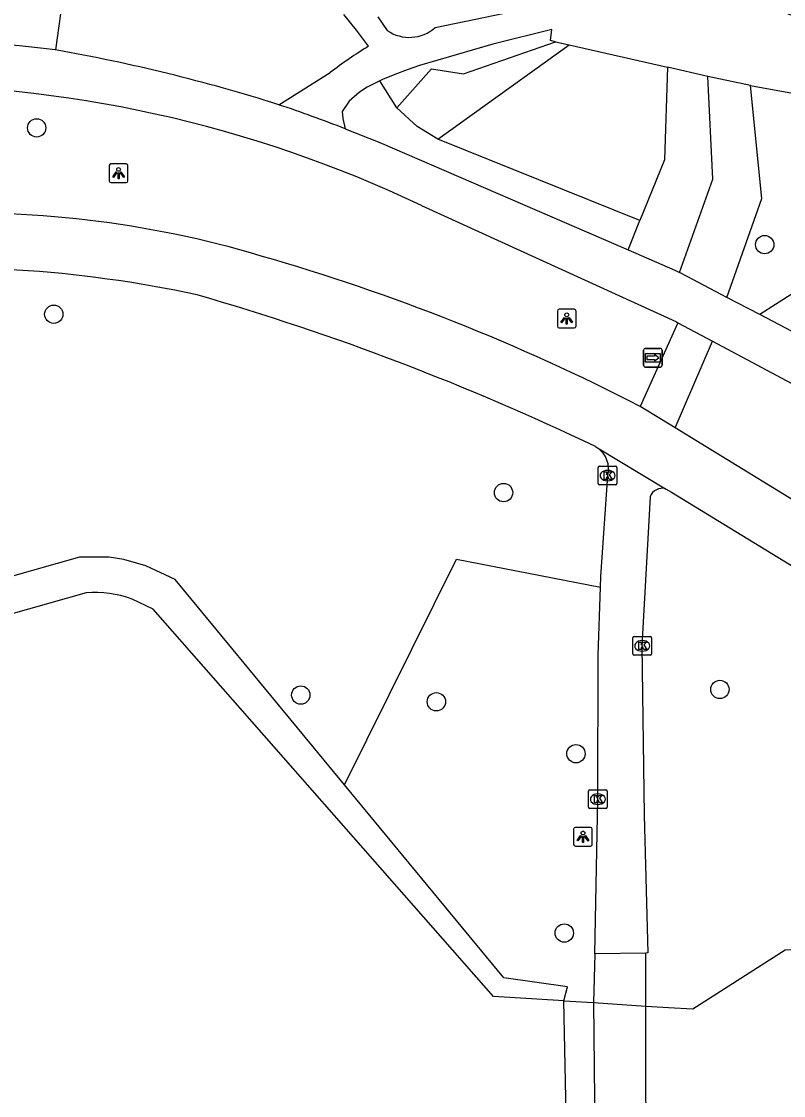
# Model space of a CAD drawing. Extents: x 160732 to 162105, y 387428 to 388479.
# Drawn here: x 160846.1 to 160886.7, y 388014.2 to 388071.5 of the extents above; entities that cross this region are included whole.
import ezdxf

# ---------------------------------------------------------------- set-up
doc = ezdxf.new("R2010")
doc.units = 0
for name, color, linetype in [('IMGEO_Boom', 7, 'Continuous'), ('IMGEO_Dek', 7, 'Continuous'), ('IMGEO_Fietspad_gesloten', 7, 'Continuous'), ('IMGEO_Groenvoorziening', 7, 'Continuous'), ('IMGEO_Kolk', 7, 'Continuous'), ('IMGEO_Lichtpunt', 7, 'Continuous'), ('IMGEO_Meer_plas_ven_vijver', 7, 'Continuous'), ('IMGEO_Voetpad_gesloten', 7, 'Continuous'), ('IMGEO_Voetpad_op_trap', 7, 'Continuous'), ('IMGEO_Voetpad_open', 7, 'Continuous'), ('IMGEO_Wegwijzer', 7, 'Continuous')]:
    doc.layers.add(name, color=color, linetype=linetype)

msp = doc.modelspace()

# ---------------------------------------------------------------- linework, layer by layer
at = {"layer": 'IMGEO_Boom'}
for centre in [(160846.866, 388065.798), (160885.733, 388059.569), (160847.783, 388055.858), (160871.792, 388046.342), (160883.34, 388035.838), (160860.968, 388035.539), (160868.207, 388035.181), (160875.656, 388032.41), (160875.032, 388022.844)]:
    msp.add_circle(centre, 0.489, dxfattribs=at)
at = {"layer": 'IMGEO_Dek'}
msp.add_lwpolyline([(160879.39, 388018.949), (160879.385, 388021.764), (160876.664, 388021.741), (160876.599, 388019.135), (160876.695, 388008.778), (160876.719, 388006.337), (160877.116, 388006.329), (160879.203, 388006.285), (160879.413, 388006.281), (160879.409, 388008.733)], close=True, dxfattribs=at)
at = {"layer": 'IMGEO_Fietspad_gesloten'}
for points in [[(160880.954, 388049.793), (160879.077, 388050.942)], [(160896.847, 388040.187), (160890.018, 388044.244), (160880.954, 388049.793)], [(160876.696, 388048.792), (160876.807, 388048.724)], [(160876.807, 388048.724), (160880.445, 388046.546)], [(160880.445, 388046.546), (160880.753, 388046.368), (160889.226, 388041.185)]]:
    msp.add_lwpolyline(points, dxfattribs=at)
for centre, radius, start, end in [((160843.191, 388006.555), 54.697, 73.36383, 93.22253), ((160828.168, 387952.064), 111.214, 62.75776, 73.98561), ((160841.821, 387993.504), 64.833, 77.88402, 95.07507), ((160817.13, 387924.383), 137.934, 64.41523, 73.87921)]:
    msp.add_arc(centre, radius, start, end, dxfattribs=at)
at = {"layer": 'IMGEO_Groenvoorziening'}
for points in [[(160852.155, 388077.054), (160848.407, 388073.827), (160847.864, 388069.956)], [(160866.103, 388066.868), (160867.951, 388068.948), (160869.653, 388068.687), (160874.562, 388070.391)], [(160868.284, 388065.199), (160875.293, 388070.225)], [(160880.548, 388069.029), (160880.384, 388064.098), (160879.071, 388060.853)], [(160866.103, 388066.868), (160865.196, 388068.313)], [(160868.284, 388065.199), (160867.175, 388065.877), (160866.103, 388066.868)], [(160879.071, 388060.853), (160868.284, 388065.199)], [(160878.439, 388059.29), (160879.071, 388060.853)], [(160910.46, 388044.685), (160905.259, 388047.006), (160898.653, 388052.484), (160887.148, 388056.906), (160885.477, 388055.837)], [(160863.301, 388030.75), (160854.257, 388041.696), (160852.7, 388042.429), (160851.523, 388042.778), (160850.74, 388042.899), (160849.158, 388042.895), (160822.042, 388035.217), (160821.408, 388035.835), (160811.711, 388033.105)], [(160863.301, 388030.75), (160869.287, 388042.79), (160876.961, 388041.301)], [(160875.013, 388019.233), (160875.209, 388019.979), (160871.804, 388020.459), (160863.301, 388030.75)]]:
    msp.add_lwpolyline(points, dxfattribs=at)
at = {"layer": 'IMGEO_Kolk'}
for p, q in [((160876.845, 388046.822), (160876.845, 388047.674)), ((160876.92, 388047.748), (160877.772, 388047.748)), ((160877.846, 388047.674), (160877.846, 388046.822)), ((160877.333, 388047.528), (160877.358, 388047.528)), ((160877.772, 388046.748), (160876.92, 388046.748)), ((160877.356, 388046.968), (160877.331, 388046.968)), ((160878.693, 388037.74), (160878.693, 388038.592)), ((160878.768, 388038.666), (160879.62, 388038.666)), ((160879.694, 388038.592), (160879.694, 388037.74)), ((160879.181, 388038.446), (160879.206, 388038.446)), ((160879.62, 388037.666), (160878.768, 388037.666)), ((160879.204, 388037.886), (160879.179, 388037.886)), ((160876.401, 388030.483), (160877.253, 388030.483)), ((160876.326, 388029.557), (160876.326, 388030.409)), ((160876.814, 388030.263), (160876.839, 388030.263)), ((160877.327, 388030.409), (160877.327, 388029.557)), ((160877.253, 388029.483), (160876.401, 388029.483)), ((160876.837, 388029.703), (160876.812, 388029.703))]:
    msp.add_line(p, q, dxfattribs=at)
for points in [[(160876.845, 388046.822), (160876.845, 388047.674)], [(160876.92, 388047.748), (160877.772, 388047.748)], [(160877.846, 388047.674), (160877.846, 388046.822)], [(160877.166, 388047.448), (160877.289, 388047.448), (160877.289, 388047.297), (160877.419, 388047.448), (160877.583, 388047.448), (160877.437, 388047.297), (160877.59, 388047.048), (160877.438, 388047.048), (160877.353, 388047.212), (160877.289, 388047.145), (160877.289, 388047.048), (160877.166, 388047.048), (160877.166, 388047.448)], [(160877.772, 388046.748), (160876.92, 388046.748)], [(160878.693, 388037.74), (160878.693, 388038.592)], [(160878.768, 388038.666), (160879.62, 388038.666)], [(160879.694, 388038.592), (160879.694, 388037.74)], [(160879.014, 388038.366), (160879.137, 388038.366), (160879.137, 388038.215), (160879.267, 388038.366), (160879.431, 388038.366), (160879.285, 388038.215), (160879.438, 388037.966), (160879.286, 388037.966), (160879.201, 388038.13), (160879.137, 388038.063), (160879.137, 388037.966), (160879.014, 388037.966), (160879.014, 388038.366)], [(160879.62, 388037.666), (160878.768, 388037.666)], [(160876.401, 388030.483), (160877.253, 388030.483)], [(160876.326, 388029.557), (160876.326, 388030.409)], [(160876.647, 388030.183), (160876.77, 388030.183), (160876.77, 388030.032), (160876.9, 388030.183), (160877.064, 388030.183), (160876.918, 388030.032), (160877.071, 388029.783), (160876.919, 388029.783), (160876.834, 388029.947), (160876.77, 388029.88), (160876.77, 388029.783), (160876.647, 388029.783), (160876.647, 388030.183)], [(160877.327, 388030.409), (160877.327, 388029.557)], [(160877.253, 388029.483), (160876.401, 388029.483)]]:
    msp.add_lwpolyline(points, dxfattribs=at)
for centre, start, end in [((160876.922, 388047.672), 91.55205, 178.44795), ((160876.922, 388047.672), 91.55205, 178.44795), ((160877.77, 388047.672), 1.55205, 88.44795), ((160877.77, 388047.672), 1.55205, 88.44795), ((160876.922, 388046.824), 181.55205, 268.44795), ((160876.922, 388046.824), 181.55205, 268.44795), ((160877.77, 388046.824), 271.55205, 358.44795), ((160877.77, 388046.824), 271.55205, 358.44795), ((160878.77, 388038.59), 91.55205, 178.44795), ((160878.77, 388038.59), 91.55205, 178.44795), ((160879.618, 388038.59), 1.55205, 88.44795), ((160879.618, 388038.59), 1.55205, 88.44795), ((160878.77, 388037.742), 181.55205, 268.44795), ((160878.77, 388037.742), 181.55205, 268.44795), ((160879.618, 388037.742), 271.55205, 358.44795), ((160879.618, 388037.742), 271.55205, 358.44795), ((160876.403, 388030.407), 91.55205, 178.44795), ((160876.403, 388030.407), 91.55205, 178.44795), ((160877.251, 388030.407), 1.55205, 88.44795), ((160877.251, 388030.407), 1.55205, 88.44795), ((160876.403, 388029.559), 181.55205, 268.44795), ((160876.403, 388029.559), 181.55205, 268.44795), ((160877.251, 388029.559), 271.55205, 358.44795), ((160877.251, 388029.559), 271.55205, 358.44795)]:
    msp.add_arc(centre, 0.0765, start, end, dxfattribs=at)
for centre, major_axis, ratio, start_param, end_param in [((160877.332, 388047.248), (-0.387, 0.002), 0.722429, 4.712389, 7.853982), ((160877.357, 388047.248), (-0.39, 0.002), 0.717154, 1.570796, 4.712389), ((160879.18, 388038.166), (-0.387, 0.002), 0.722429, 4.712389, 7.853982), ((160879.205, 388038.166), (-0.39, 0.002), 0.717154, 1.570796, 4.712389), ((160876.813, 388029.983), (-0.387, 0.002), 0.722429, 4.712389, 7.853982), ((160876.838, 388029.983), (-0.39, 0.002), 0.717154, 1.570796, 4.712389)]:
    msp.add_ellipse(centre, major_axis=major_axis, ratio=ratio, start_param=start_param, end_param=end_param, dxfattribs=at)
at = {"layer": 'IMGEO_Lichtpunt'}
for p, q in [((160850.74, 388063.782), (160850.74, 388062.975)), ((160850.74, 388063.782), (160850.74, 388062.975)), ((160851.642, 388063.877), (160850.834, 388063.877)), ((160851.642, 388063.877), (160850.834, 388063.877)), ((160851.736, 388062.975), (160851.736, 388063.782)), ((160851.736, 388062.975), (160851.736, 388063.782)), ((160850.834, 388062.881), (160851.642, 388062.881)), ((160850.834, 388062.881), (160851.642, 388062.881)), ((160874.664, 388056.026), (160874.664, 388055.219)), ((160874.664, 388056.026), (160874.664, 388055.219)), ((160875.566, 388056.121), (160874.758, 388056.121)), ((160875.566, 388056.121), (160874.758, 388056.121)), ((160875.66, 388055.219), (160875.66, 388056.026)), ((160875.66, 388055.219), (160875.66, 388056.026)), ((160874.758, 388055.125), (160875.566, 388055.125)), ((160874.758, 388055.125), (160875.566, 388055.125)), ((160875.534, 388028.381), (160875.534, 388027.574)), ((160875.534, 388028.381), (160875.534, 388027.574)), ((160876.436, 388028.476), (160875.628, 388028.476)), ((160876.436, 388028.476), (160875.628, 388028.476)), ((160876.53, 388027.574), (160876.53, 388028.381)), ((160876.53, 388027.574), (160876.53, 388028.381)), ((160875.628, 388027.48), (160876.436, 388027.48)), ((160875.628, 388027.48), (160876.436, 388027.48))]:
    msp.add_line(p, q, dxfattribs=at)
for points in [[(160851.114, 388063.446), (160851.153, 388063.418), (160850.965, 388063.156), (160850.927, 388063.183), (160851.114, 388063.446)], [(160851.216, 388063.398), (160851.263, 388063.398), (160851.263, 388063.076), (160851.216, 388063.076), (160851.216, 388063.398)], [(160851.326, 388063.418), (160851.364, 388063.445), (160851.551, 388063.183), (160851.512, 388063.155), (160851.326, 388063.418)], [(160875.038, 388055.69), (160875.077, 388055.662), (160874.889, 388055.4), (160874.851, 388055.427), (160875.038, 388055.69)], [(160875.14, 388055.642), (160875.187, 388055.642), (160875.187, 388055.32), (160875.14, 388055.32), (160875.14, 388055.642)], [(160875.25, 388055.662), (160875.288, 388055.689), (160875.475, 388055.427), (160875.436, 388055.399), (160875.25, 388055.662)], [(160875.908, 388028.045), (160875.947, 388028.017), (160875.759, 388027.755), (160875.721, 388027.782), (160875.908, 388028.045)], [(160876.01, 388027.997), (160876.057, 388027.997), (160876.057, 388027.675), (160876.01, 388027.675), (160876.01, 388027.997)], [(160876.12, 388028.017), (160876.158, 388028.044), (160876.345, 388027.782), (160876.306, 388027.754), (160876.12, 388028.017)]]:
    msp.add_lwpolyline(points, dxfattribs=at)
for centre in [(160851.239, 388063.58), (160875.163, 388055.824), (160876.033, 388028.179)]:
    msp.add_circle(centre, 0.0994, dxfattribs=at)
for centre, start, end in [((160850.834, 388063.782), 90, 180), ((160850.834, 388063.782), 90, 180), ((160851.642, 388063.782), 0, 90), ((160851.642, 388063.782), 0, 90), ((160850.834, 388062.975), 180, 270), ((160850.834, 388062.975), 180, 270), ((160851.642, 388062.975), 270, 0), ((160851.642, 388062.975), 270, 360), ((160874.758, 388056.026), 90, 180), ((160874.758, 388056.026), 90, 180), ((160875.566, 388056.026), 0, 90), ((160875.566, 388056.026), 0, 90), ((160874.758, 388055.219), 180, 270), ((160874.758, 388055.219), 180, 270), ((160875.566, 388055.219), 270, 0), ((160875.566, 388055.219), 270, 360), ((160875.628, 388028.381), 90, 180), ((160875.628, 388028.381), 90, 180), ((160876.436, 388028.381), 0, 90), ((160876.436, 388028.381), 0, 90), ((160875.628, 388027.574), 180, 270), ((160875.628, 388027.574), 180, 270), ((160876.436, 388027.574), 270, 0), ((160876.436, 388027.574), 270, 360)]:
    msp.add_arc(centre, 0.0946, start, end, dxfattribs=at)
at = {"layer": 'IMGEO_Meer_plas_ven_vijver'}
for points in [[(160849.516, 388041.001), (160790.009, 388024.159)], [(160875.013, 388019.233), (160871.252, 388019.467), (160853.079, 388040.129), (160851.957, 388040.657)], [(160875.013, 388019.233), (160876.599, 388019.135), (160879.39, 388018.949), (160880.598, 388018.88), (160881.9, 388018.805), (160886.82, 388021.941), (160890.833, 388021.964)], [(160875.217, 388008.867), (160875.013, 388019.233)]]:
    msp.add_lwpolyline(points, dxfattribs=at)
msp.add_arc((160849.975, 388035.422), 5.597, 69.25764, 94.6991, dxfattribs=at)
at = {"layer": 'IMGEO_Voetpad_gesloten'}
for points in [[(160863.341, 388065.747), (160865.188, 388065.02), (160878.439, 388059.29)], [(160867.412, 388061.65), (160880.982, 388055.46), (160881.094, 388055.4)], [(160878.439, 388059.29), (160880.943, 388058.207), (160881.189, 388058.078)], [(160883.716, 388056.757), (160881.596, 388057.865), (160881.189, 388058.078)], [(160885.477, 388055.837), (160883.716, 388056.757)], [(160897.942, 388048.548), (160887.87, 388054.586), (160885.477, 388055.837)], [(160881.094, 388055.4), (160882.938, 388054.417)], [(160882.938, 388054.417), (160887.685, 388051.887), (160896.942, 388046.298), (160899.688, 388044.768), (160905.002, 388042.282), (160907.872, 388041.319)], [(160876.961, 388041.301), (160876.98, 388041.873), (160877.353, 388047.26)], [(160879.618, 388046.123), (160879.179, 388038.165), (160879.291, 388029.133), (160879.502, 388021.795), (160879.385, 388021.764), (160876.664, 388021.741), (160876.829, 388029.982), (160876.84, 388037.659), (160876.961, 388041.301)], [(160879.39, 388018.949), (160879.385, 388021.764), (160876.664, 388021.741), (160876.599, 388019.135), (160876.695, 388008.778), (160876.719, 388006.337), (160877.116, 388006.329), (160879.203, 388006.285), (160879.413, 388006.281), (160879.409, 388008.733), (160879.39, 388018.949)]]:
    msp.add_lwpolyline(points, dxfattribs=at)
for centre, radius, start, end in [((160839.863, 388008.212), 62.26, 82.61696, 92.05859), ((160832.12, 387979.931), 91.391, 72.37446, 80.0803), ((160838.948, 388001.945), 66.143, 64.51118, 90.60931), ((160837.669, 388000.406), 70.203, 68.55078, 71.63089), ((160876.042, 388047.605), 1.356, 345.25992, 55.64616), ((160880.265, 388045.878), 0.692, 74.91081, 159.26753)]:
    msp.add_arc(centre, radius, start, end, dxfattribs=at)
at = {"layer": 'IMGEO_Voetpad_op_trap'}
for points in [[(160881.189, 388058.078), (160882.973, 388063.066), (160882.699, 388068.539)], [(160883.716, 388056.757), (160885.584, 388062.031), (160884.969, 388068.062)], [(160881.094, 388055.4), (160879.077, 388050.942)], [(160880.954, 388049.793), (160882.938, 388054.417)]]:
    msp.add_lwpolyline(points, dxfattribs=at)
at = {"layer": 'IMGEO_Voetpad_open'}
for points in [[(160864.584, 388070.157), (160863.939, 388071.017), (160863.257, 388071.851)], [(160868.148, 388071.158), (160872.868, 388072.139)], [(160865.087, 388071.726), (160865.581, 388070.996)], [(160874.562, 388070.391), (160874.299, 388070.451), (160874.369, 388071.049), (160871.227, 388070.265), (160867.304, 388069.118), (160866.641, 388068.891), (160865.983, 388068.65), (160865.335, 388068.382), (160865.196, 388068.313)], [(160874.562, 388070.391), (160875.293, 388070.225)], [(160875.293, 388070.225), (160880.548, 388069.029)], [(160882.699, 388068.539), (160880.548, 388069.029)], [(160884.969, 388068.062), (160887.993, 388067.5), (160888.445, 388068.949), (160891.506, 388067.721)], [(160859.793, 388067.032), (160862.538, 388068.748)], [(160865.196, 388068.313), (160864.515, 388067.971), (160864.093, 388067.709), (160863.551, 388067.229), (160863.173, 388066.669), (160863.219, 388066.299), (160863.341, 388065.747)], [(160884.969, 388068.062), (160882.699, 388068.539)]]:
    msp.add_lwpolyline(points, dxfattribs=at)
for centre, radius, start, end in [((160877.263, 388043.401), 30.077, 66.56189, 85.98995), ((160866.762, 388072.695), 2.069, 235.18935, 312.0328), ((160878.874, 388047.217), 27.026, 121.91947, 127.18786)]:
    msp.add_arc(centre, radius, start, end, dxfattribs=at)
at = {"layer": 'IMGEO_Wegwijzer'}
for p, q in [((160879.366, 388054.032), (160880.156, 388054.032)), ((160880.156, 388054.032), (160879.366, 388054.032)), ((160879.266, 388053.132), (160879.266, 388053.932)), ((160879.266, 388053.932), (160879.266, 388053.132)), ((160880.256, 388053.932), (160880.256, 388053.132)), ((160880.256, 388053.132), (160880.256, 388053.932)), ((160880.156, 388053.032), (160879.366, 388053.032)), ((160879.366, 388053.032), (160880.156, 388053.032))]:
    msp.add_line(p, q, dxfattribs=at)
for points in [[(160879.367, 388053.764), (160880.155, 388053.764), (160880.155, 388053.3), (160879.367, 388053.3), (160879.367, 388053.764)], [(160879.432, 388053.616), (160879.432, 388053.532), (160879.432, 388053.448), (160879.843, 388053.448), (160879.843, 388053.365), (160880.09, 388053.532), (160879.843, 388053.699), (160879.843, 388053.616), (160879.432, 388053.616)]]:
    msp.add_lwpolyline(points, dxfattribs=at)
for centre, start, end in [((160879.366, 388053.932), 90, 180), ((160879.366, 388053.932), 90, 180), ((160880.156, 388053.932), 0, 90), ((160880.156, 388053.932), 360, 90), ((160879.366, 388053.132), 180, 270), ((160879.366, 388053.132), 180, 270), ((160880.156, 388053.132), 270, 0), ((160880.156, 388053.132), 270, 0)]:
    msp.add_arc(centre, 0.1, start, end, dxfattribs=at)

doc.saveas('drawing.dxf')
